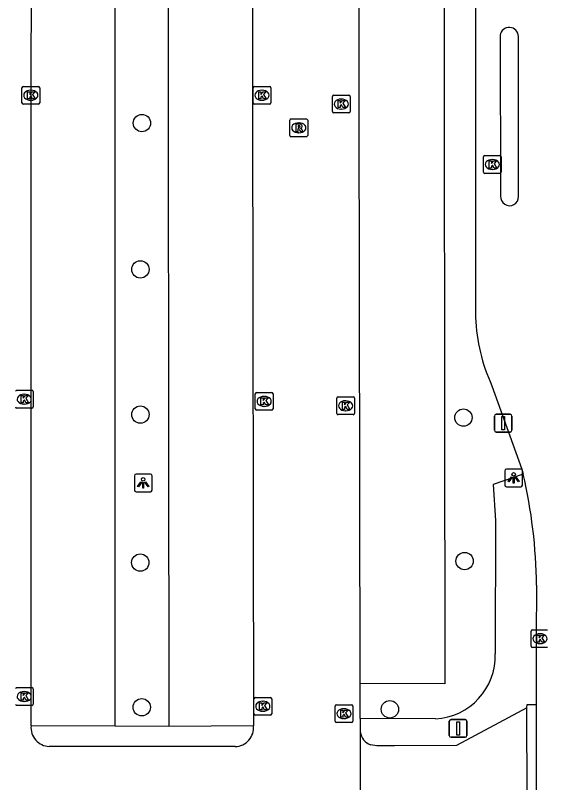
# Model space of a CAD drawing. Extents: x 161477 to 163040, y 383680 to 384868.
# Drawn here: x 161778.6 to 161808.61, y 384378.03 to 384421.27 of the extents above; entities that cross this region are included whole.
import ezdxf

# ---------------------------------------------------------------- set-up
doc = ezdxf.new("R2010")
doc.units = 0
for name, color, linetype in [('IMGEO_Afsluitpaal', 7, 'Continuous'), ('IMGEO_Boom', 7, 'Continuous'), ('IMGEO_Kolk', 7, 'Continuous'), ('IMGEO_Lichtpunt', 7, 'Continuous'), ('IMGEO_Parkeervlak_open', 7, 'Continuous'), ('IMGEO_Rijbaan_lokaal_open', 7, 'Continuous'), ('IMGEO_Rioolput', 7, 'Continuous'), ('IMGEO_Voetpad_open', 7, 'Continuous')]:
    doc.layers.add(name, color=color, linetype=linetype)

msp = doc.modelspace()

# ---------------------------------------------------------------- linework, layer by layer
at = {"layer": 'IMGEO_Afsluitpaal'}
for p, q in [((161805.605, 384397.89), (161805.605, 384398.69)), ((161805.605, 384398.69), (161805.605, 384397.89)), ((161805.705, 384398.79), (161806.495, 384398.79)), ((161806.495, 384398.79), (161805.705, 384398.79)), ((161806.595, 384398.69), (161806.595, 384397.89)), ((161806.595, 384397.89), (161806.595, 384398.69)), ((161806.495, 384397.79), (161805.705, 384397.79)), ((161805.705, 384397.79), (161806.495, 384397.79)), ((161803.065, 384380.69), (161803.065, 384381.49)), ((161803.065, 384381.49), (161803.065, 384380.69)), ((161803.165, 384381.59), (161803.955, 384381.59)), ((161803.955, 384381.59), (161803.165, 384381.59)), ((161804.055, 384381.49), (161804.055, 384380.69)), ((161804.055, 384380.69), (161804.055, 384381.49)), ((161803.955, 384380.59), (161803.165, 384380.59)), ((161803.165, 384380.59), (161803.955, 384380.59))]:
    msp.add_line(p, q, dxfattribs=at)
for points in [[(161806.025, 384398.665), (161806.175, 384398.665), (161806.175, 384397.915), (161806.025, 384397.915), (161806.025, 384398.665)], [(161803.485, 384381.465), (161803.635, 384381.465), (161803.635, 384380.715), (161803.485, 384380.715), (161803.485, 384381.465)]]:
    msp.add_lwpolyline(points, dxfattribs=at)
for centre, start, end in [((161805.705, 384398.69), 90, 180), ((161805.705, 384398.69), 90, 180), ((161806.495, 384398.69), 0, 90), ((161806.495, 384398.69), 360, 90), ((161805.705, 384397.89), 180, 270), ((161805.705, 384397.89), 180, 270), ((161806.495, 384397.89), 270, 0), ((161806.495, 384397.89), 270, 0), ((161803.165, 384381.49), 90, 180), ((161803.165, 384381.49), 90, 180), ((161803.955, 384381.49), 0, 90), ((161803.955, 384381.49), 360, 90), ((161803.165, 384380.69), 180, 270), ((161803.165, 384380.69), 180, 270), ((161803.955, 384380.69), 270, 0), ((161803.955, 384380.69), 270, 0)]:
    msp.add_arc(centre, 0.1, start, end, dxfattribs=at)
at = {"layer": 'IMGEO_Boom'}
for centre in [(161785.734, 384415.194), (161785.648, 384406.952), (161785.651, 384398.773), (161803.862, 384398.604), (161785.642, 384390.434), (161803.925, 384390.517), (161785.728, 384382.28), (161799.712, 384382.165)]:
    msp.add_circle(centre, 0.489, dxfattribs=at)
at = {"layer": 'IMGEO_Kolk'}
for p, q in [((161779.047, 384417.266), (161779.899, 384417.266)), ((161792.077, 384417.266), (161792.929, 384417.266)), ((161778.972, 384416.34), (161778.972, 384417.192)), ((161779.46, 384417.046), (161779.485, 384417.046)), ((161779.973, 384417.192), (161779.973, 384416.34)), ((161792.002, 384416.34), (161792.002, 384417.192)), ((161792.49, 384417.046), (161792.515, 384417.046)), ((161793.003, 384417.192), (161793.003, 384416.34)), ((161796.545, 384416.769), (161797.397, 384416.769)), ((161779.483, 384416.486), (161779.458, 384416.486)), ((161792.513, 384416.486), (161792.488, 384416.486)), ((161796.47, 384415.843), (161796.47, 384416.695)), ((161796.958, 384416.549), (161796.983, 384416.549)), ((161797.471, 384416.695), (161797.471, 384415.843)), ((161779.899, 384416.266), (161779.047, 384416.266)), ((161792.929, 384416.266), (161792.077, 384416.266)), ((161796.981, 384415.989), (161796.956, 384415.989)), ((161797.397, 384415.769), (161796.545, 384415.769)), ((161805.068, 384413.365), (161805.92, 384413.365)), ((161804.993, 384412.439), (161804.993, 384413.291)), ((161805.481, 384413.145), (161805.506, 384413.145)), ((161805.994, 384413.291), (161805.994, 384412.439)), ((161805.504, 384412.585), (161805.479, 384412.585)), ((161805.92, 384412.365), (161805.068, 384412.365)), ((161778.675, 384400.14), (161779.527, 384400.14)), ((161779.088, 384399.92), (161779.113, 384399.92)), ((161779.601, 384400.066), (161779.601, 384399.214)), ((161792.126, 384399.09), (161792.126, 384399.942)), ((161792.201, 384400.016), (161793.053, 384400.016)), ((161793.127, 384399.942), (161793.127, 384399.09)), ((161792.614, 384399.796), (161792.639, 384399.796)), ((161796.718, 384398.842), (161796.718, 384399.694)), ((161796.793, 384399.768), (161797.645, 384399.768)), ((161797.206, 384399.548), (161797.231, 384399.548)), ((161797.719, 384399.694), (161797.719, 384398.842)), ((161779.527, 384399.14), (161778.675, 384399.14)), ((161779.111, 384399.36), (161779.086, 384399.36)), ((161792.637, 384399.236), (161792.612, 384399.236)), ((161793.053, 384399.016), (161792.201, 384399.016)), ((161797.645, 384398.768), (161796.793, 384398.768)), ((161797.229, 384398.988), (161797.204, 384398.988)), ((161807.681, 384385.72), (161807.681, 384386.572)), ((161807.756, 384386.646), (161808.608, 384386.646)), ((161808.169, 384386.426), (161808.194, 384386.426)), ((161808.608, 384385.646), (161807.756, 384385.646)), ((161808.192, 384385.866), (161808.167, 384385.866)), ((161778.675, 384383.387), (161779.527, 384383.387)), ((161779.088, 384383.167), (161779.113, 384383.167)), ((161779.601, 384383.313), (161779.601, 384382.461)), ((161779.111, 384382.607), (161779.086, 384382.607)), ((161792.051, 384381.911), (161792.051, 384382.763)), ((161792.126, 384382.837), (161792.978, 384382.837)), ((161792.539, 384382.617), (161792.564, 384382.617)), ((161793.052, 384382.763), (161793.052, 384381.911)), ((161779.527, 384382.387), (161778.675, 384382.387)), ((161796.621, 384381.495), (161796.621, 384382.347)), ((161796.696, 384382.421), (161797.548, 384382.421)), ((161797.109, 384382.201), (161797.134, 384382.201)), ((161797.622, 384382.347), (161797.622, 384381.495)), ((161792.978, 384381.837), (161792.126, 384381.837)), ((161792.562, 384382.057), (161792.537, 384382.057)), ((161797.548, 384381.421), (161796.696, 384381.421)), ((161797.132, 384381.641), (161797.107, 384381.641))]:
    msp.add_line(p, q, dxfattribs=at)
for points in [[(161779.047, 384417.266), (161779.899, 384417.266)], [(161792.077, 384417.266), (161792.929, 384417.266)], [(161778.972, 384416.34), (161778.972, 384417.192)], [(161779.293, 384416.966), (161779.416, 384416.966), (161779.416, 384416.815), (161779.546, 384416.966), (161779.71, 384416.966), (161779.564, 384416.815), (161779.717, 384416.566), (161779.565, 384416.566), (161779.48, 384416.73), (161779.416, 384416.663), (161779.416, 384416.566), (161779.293, 384416.566), (161779.293, 384416.966)], [(161779.973, 384417.192), (161779.973, 384416.34)], [(161792.002, 384416.34), (161792.002, 384417.192)], [(161792.323, 384416.966), (161792.446, 384416.966), (161792.446, 384416.815), (161792.576, 384416.966), (161792.74, 384416.966), (161792.594, 384416.815), (161792.747, 384416.566), (161792.595, 384416.566), (161792.51, 384416.73), (161792.446, 384416.663), (161792.446, 384416.566), (161792.323, 384416.566), (161792.323, 384416.966)], [(161793.003, 384417.192), (161793.003, 384416.34)], [(161796.545, 384416.769), (161797.397, 384416.769)], [(161796.47, 384415.843), (161796.47, 384416.695)], [(161796.791, 384416.469), (161796.914, 384416.469), (161796.914, 384416.318), (161797.044, 384416.469), (161797.208, 384416.469), (161797.062, 384416.318), (161797.215, 384416.069), (161797.063, 384416.069), (161796.978, 384416.233), (161796.914, 384416.166), (161796.914, 384416.069), (161796.791, 384416.069), (161796.791, 384416.469)], [(161797.471, 384416.695), (161797.471, 384415.843)], [(161779.899, 384416.266), (161779.047, 384416.266)], [(161792.929, 384416.266), (161792.077, 384416.266)], [(161797.397, 384415.769), (161796.545, 384415.769)], [(161805.068, 384413.365), (161805.92, 384413.365)], [(161804.993, 384412.439), (161804.993, 384413.291)], [(161805.314, 384413.065), (161805.437, 384413.065), (161805.437, 384412.914), (161805.567, 384413.065), (161805.731, 384413.065), (161805.585, 384412.914), (161805.738, 384412.665), (161805.586, 384412.665), (161805.501, 384412.829), (161805.437, 384412.762), (161805.437, 384412.665), (161805.314, 384412.665), (161805.314, 384413.065)], [(161805.994, 384413.291), (161805.994, 384412.439)], [(161805.92, 384412.365), (161805.068, 384412.365)], [(161778.675, 384400.14), (161779.527, 384400.14)], [(161779.601, 384400.066), (161779.601, 384399.214)], [(161792.126, 384399.09), (161792.126, 384399.942)], [(161792.201, 384400.016), (161793.053, 384400.016)], [(161793.127, 384399.942), (161793.127, 384399.09)], [(161778.921, 384399.84), (161779.044, 384399.84), (161779.044, 384399.689), (161779.174, 384399.84), (161779.338, 384399.84), (161779.192, 384399.689), (161779.345, 384399.44), (161779.193, 384399.44), (161779.108, 384399.604), (161779.044, 384399.537), (161779.044, 384399.44), (161778.921, 384399.44), (161778.921, 384399.84)], [(161792.447, 384399.716), (161792.57, 384399.716), (161792.57, 384399.565), (161792.7, 384399.716), (161792.864, 384399.716), (161792.718, 384399.565), (161792.871, 384399.316), (161792.719, 384399.316), (161792.634, 384399.48), (161792.57, 384399.413), (161792.57, 384399.316), (161792.447, 384399.316), (161792.447, 384399.716)], [(161796.718, 384398.842), (161796.718, 384399.694)], [(161796.793, 384399.768), (161797.645, 384399.768)], [(161797.039, 384399.468), (161797.162, 384399.468), (161797.162, 384399.317), (161797.292, 384399.468), (161797.456, 384399.468), (161797.31, 384399.317), (161797.463, 384399.068), (161797.311, 384399.068), (161797.226, 384399.232), (161797.162, 384399.165), (161797.162, 384399.068), (161797.039, 384399.068), (161797.039, 384399.468)], [(161797.719, 384399.694), (161797.719, 384398.842)], [(161779.527, 384399.14), (161778.675, 384399.14)], [(161793.053, 384399.016), (161792.201, 384399.016)], [(161797.645, 384398.768), (161796.793, 384398.768)], [(161807.681, 384385.72), (161807.681, 384386.572)], [(161807.756, 384386.646), (161808.608, 384386.646)], [(161808.002, 384386.346), (161808.125, 384386.346), (161808.125, 384386.195), (161808.255, 384386.346), (161808.419, 384386.346), (161808.273, 384386.195), (161808.426, 384385.946), (161808.274, 384385.946), (161808.189, 384386.11), (161808.125, 384386.043), (161808.125, 384385.946), (161808.002, 384385.946), (161808.002, 384386.346)], [(161808.608, 384385.646), (161807.756, 384385.646)], [(161778.675, 384383.387), (161779.527, 384383.387)], [(161778.921, 384383.087), (161779.044, 384383.087), (161779.044, 384382.936), (161779.174, 384383.087), (161779.338, 384383.087), (161779.192, 384382.936), (161779.345, 384382.687), (161779.193, 384382.687), (161779.108, 384382.851), (161779.044, 384382.784), (161779.044, 384382.687), (161778.921, 384382.687), (161778.921, 384383.087)], [(161779.601, 384383.313), (161779.601, 384382.461)], [(161792.051, 384381.911), (161792.051, 384382.763)], [(161792.126, 384382.837), (161792.978, 384382.837)], [(161793.052, 384382.763), (161793.052, 384381.911)], [(161779.527, 384382.387), (161778.675, 384382.387)], [(161792.372, 384382.537), (161792.495, 384382.537), (161792.495, 384382.386), (161792.625, 384382.537), (161792.789, 384382.537), (161792.643, 384382.386), (161792.796, 384382.137), (161792.644, 384382.137), (161792.559, 384382.301), (161792.495, 384382.234), (161792.495, 384382.137), (161792.372, 384382.137), (161792.372, 384382.537)], [(161796.621, 384381.495), (161796.621, 384382.347)], [(161796.696, 384382.421), (161797.548, 384382.421)], [(161797.622, 384382.347), (161797.622, 384381.495)], [(161792.978, 384381.837), (161792.126, 384381.837)], [(161796.942, 384382.121), (161797.065, 384382.121), (161797.065, 384381.97), (161797.195, 384382.121), (161797.359, 384382.121), (161797.213, 384381.97), (161797.366, 384381.721), (161797.214, 384381.721), (161797.129, 384381.885), (161797.065, 384381.818), (161797.065, 384381.721), (161796.942, 384381.721), (161796.942, 384382.121)], [(161797.548, 384381.421), (161796.696, 384381.421)]]:
    msp.add_lwpolyline(points, dxfattribs=at)
for centre, start, end in [((161779.049, 384417.19), 91.552, 178.448), ((161779.049, 384417.19), 91.552, 178.448), ((161779.897, 384417.19), 1.552, 88.448), ((161779.897, 384417.19), 1.552, 88.448), ((161792.079, 384417.19), 91.552, 178.448), ((161792.079, 384417.19), 91.552, 178.448), ((161792.927, 384417.19), 1.552, 88.448), ((161792.927, 384417.19), 1.552, 88.448), ((161796.547, 384416.693), 91.552, 178.448), ((161796.547, 384416.693), 91.552, 178.448), ((161797.395, 384416.693), 1.552, 88.448), ((161797.395, 384416.693), 1.552, 88.448), ((161779.049, 384416.342), 181.552, 268.448), ((161779.049, 384416.342), 181.552, 268.448), ((161779.897, 384416.342), 271.552, 358.448), ((161779.897, 384416.342), 271.552, 358.448), ((161792.079, 384416.342), 181.552, 268.448), ((161792.079, 384416.342), 181.552, 268.448), ((161792.927, 384416.342), 271.552, 358.448), ((161792.927, 384416.342), 271.552, 358.448), ((161796.547, 384415.845), 181.552, 268.448), ((161796.547, 384415.845), 181.552, 268.448), ((161797.395, 384415.845), 271.552, 358.448), ((161797.395, 384415.845), 271.552, 358.448), ((161805.07, 384413.289), 91.552, 178.448), ((161805.07, 384413.289), 91.552, 178.448), ((161805.918, 384413.289), 1.552, 88.448), ((161805.918, 384413.289), 1.552, 88.448), ((161805.07, 384412.441), 181.552, 268.448), ((161805.07, 384412.441), 181.552, 268.448), ((161805.918, 384412.441), 271.552, 358.448), ((161805.918, 384412.441), 271.552, 358.448), ((161778.677, 384400.064), 91.552, 178.448), ((161778.677, 384400.064), 91.552, 178.448), ((161779.525, 384400.064), 1.552, 88.448), ((161779.525, 384400.064), 1.552, 88.448), ((161792.203, 384399.94), 91.552, 178.448), ((161792.203, 384399.94), 91.552, 178.448), ((161793.051, 384399.94), 1.552, 88.448), ((161793.051, 384399.94), 1.552, 88.448), ((161796.795, 384399.692), 91.552, 178.448), ((161796.795, 384399.692), 91.552, 178.448), ((161797.643, 384399.692), 1.552, 88.448), ((161797.643, 384399.692), 1.552, 88.448), ((161778.677, 384399.216), 181.552, 268.448), ((161778.677, 384399.216), 181.552, 268.448), ((161779.525, 384399.216), 271.552, 358.448), ((161779.525, 384399.216), 271.552, 358.448), ((161792.203, 384399.092), 181.552, 268.448), ((161792.203, 384399.092), 181.552, 268.448), ((161793.051, 384399.092), 271.552, 358.448), ((161793.051, 384399.092), 271.552, 358.448), ((161796.795, 384398.844), 181.552, 268.448), ((161796.795, 384398.844), 181.552, 268.448), ((161797.643, 384398.844), 271.552, 358.448), ((161797.643, 384398.844), 271.552, 358.448), ((161807.758, 384386.57), 91.552, 178.448), ((161807.758, 384386.57), 91.552, 178.448), ((161807.758, 384385.722), 181.552, 268.448), ((161807.758, 384385.722), 181.552, 268.448), ((161778.677, 384383.311), 91.552, 178.448), ((161778.677, 384383.311), 91.552, 178.448), ((161779.525, 384383.311), 1.552, 88.448), ((161779.525, 384383.311), 1.552, 88.448), ((161792.128, 384382.761), 91.552, 178.448), ((161792.128, 384382.761), 91.552, 178.448), ((161792.976, 384382.761), 1.552, 88.448), ((161792.976, 384382.761), 1.552, 88.448), ((161778.677, 384382.463), 181.552, 268.448), ((161778.677, 384382.463), 181.552, 268.448), ((161779.525, 384382.463), 271.552, 358.448), ((161779.525, 384382.463), 271.552, 358.448), ((161796.698, 384382.345), 91.552, 178.448), ((161796.698, 384382.345), 91.552, 178.448), ((161797.546, 384382.345), 1.552, 88.448), ((161797.546, 384382.345), 1.552, 88.448), ((161792.128, 384381.913), 181.552, 268.448), ((161792.128, 384381.913), 181.552, 268.448), ((161792.976, 384381.913), 271.552, 358.448), ((161792.976, 384381.913), 271.552, 358.448), ((161796.698, 384381.497), 181.552, 268.448), ((161796.698, 384381.497), 181.552, 268.448), ((161797.546, 384381.497), 271.552, 358.448), ((161797.546, 384381.497), 271.552, 358.448)]:
    msp.add_arc(centre, 0.0765, start, end, dxfattribs=at)
for centre, major_axis, ratio, start_param, end_param in [((161779.459, 384416.766), (-0.387, 0.002), 0.722429, 4.712389, 7.853982), ((161779.484, 384416.766), (-0.39, 0.002), 0.717154, 1.570796, 4.712389), ((161792.489, 384416.766), (-0.387, 0.002), 0.722429, 4.712389, 7.853982), ((161792.514, 384416.766), (-0.39, 0.002), 0.717154, 1.570796, 4.712389), ((161796.957, 384416.269), (-0.387, 0.002), 0.722429, 4.712389, 7.853982), ((161796.982, 384416.269), (-0.39, 0.002), 0.717154, 1.570796, 4.712389), ((161805.48, 384412.865), (-0.387, 0.002), 0.722429, 4.712389, 7.853982), ((161805.505, 384412.865), (-0.39, 0.002), 0.717154, 1.570796, 4.712389), ((161779.087, 384399.64), (-0.387, 0.002), 0.722429, 4.712389, 7.853982), ((161779.112, 384399.64), (-0.39, 0.002), 0.717154, 1.570796, 4.712389), ((161792.613, 384399.516), (-0.387, 0.002), 0.722429, 4.712389, 7.853982), ((161792.638, 384399.516), (-0.39, 0.002), 0.717154, 1.570796, 4.712389), ((161797.205, 384399.268), (-0.387, 0.002), 0.722429, 4.712389, 7.853982), ((161797.23, 384399.268), (-0.39, 0.002), 0.717154, 1.570796, 4.712389), ((161808.168, 384386.146), (-0.387, 0.002), 0.722429, 4.712389, 7.853982), ((161808.193, 384386.146), (-0.39, 0.002), 0.717154, 1.570796, 4.712389), ((161779.087, 384382.887), (-0.387, 0.002), 0.722429, 4.712389, 7.853982), ((161779.112, 384382.887), (-0.39, 0.002), 0.717154, 1.570796, 4.712389), ((161792.538, 384382.337), (-0.387, 0.002), 0.722429, 4.712389, 7.853982), ((161792.563, 384382.337), (-0.39, 0.002), 0.717154, 1.570796, 4.712389), ((161797.108, 384381.921), (-0.387, 0.002), 0.722429, 4.712389, 7.853982), ((161797.133, 384381.921), (-0.39, 0.002), 0.717154, 1.570796, 4.712389)]:
    msp.add_ellipse(centre, major_axis=major_axis, ratio=ratio, start_param=start_param, end_param=end_param, dxfattribs=at)
at = {"layer": 'IMGEO_Lichtpunt'}
for p, q in [((161806.188, 384395.607), (161806.188, 384394.8)), ((161806.188, 384395.607), (161806.188, 384394.8)), ((161807.09, 384395.702), (161806.282, 384395.702)), ((161807.09, 384395.702), (161806.282, 384395.702)), ((161807.184, 384394.8), (161807.184, 384395.607)), ((161807.184, 384394.8), (161807.184, 384395.607)), ((161785.309, 384395.328), (161785.309, 384394.521)), ((161785.309, 384395.328), (161785.309, 384394.521)), ((161786.211, 384395.423), (161785.403, 384395.423)), ((161786.211, 384395.423), (161785.403, 384395.423)), ((161786.305, 384394.521), (161786.305, 384395.328)), ((161786.305, 384394.521), (161786.305, 384395.328)), ((161785.403, 384394.427), (161786.211, 384394.427)), ((161785.403, 384394.427), (161786.211, 384394.427)), ((161806.282, 384394.706), (161807.09, 384394.706)), ((161806.282, 384394.706), (161807.09, 384394.706))]:
    msp.add_line(p, q, dxfattribs=at)
for points in [[(161806.562, 384395.271), (161806.601, 384395.243), (161806.413, 384394.981), (161806.375, 384395.008), (161806.562, 384395.271)], [(161806.664, 384395.223), (161806.711, 384395.223), (161806.711, 384394.901), (161806.664, 384394.901), (161806.664, 384395.223)], [(161806.774, 384395.243), (161806.812, 384395.27), (161806.999, 384395.008), (161806.96, 384394.98), (161806.774, 384395.243)], [(161785.683, 384394.992), (161785.722, 384394.964), (161785.534, 384394.702), (161785.496, 384394.729), (161785.683, 384394.992)], [(161785.785, 384394.944), (161785.832, 384394.944), (161785.832, 384394.622), (161785.785, 384394.622), (161785.785, 384394.944)], [(161785.895, 384394.964), (161785.933, 384394.991), (161786.12, 384394.729), (161786.081, 384394.701), (161785.895, 384394.964)]]:
    msp.add_lwpolyline(points, dxfattribs=at)
for centre in [(161785.808, 384395.126), (161806.687, 384395.405)]:
    msp.add_circle(centre, 0.0994, dxfattribs=at)
for centre, start, end in [((161806.282, 384395.607), 90, 180), ((161806.282, 384395.607), 90, 180), ((161807.09, 384395.607), 0, 90), ((161807.09, 384395.607), 0, 90), ((161785.403, 384395.328), 90, 180), ((161785.403, 384395.328), 90, 180), ((161786.211, 384395.328), 0, 90), ((161786.211, 384395.328), 0, 90), ((161806.282, 384394.8), 180, 270), ((161806.282, 384394.8), 180, 270), ((161807.09, 384394.8), 270, 0), ((161807.09, 384394.8), 270, 360), ((161785.403, 384394.521), 180, 270), ((161785.403, 384394.521), 180, 270), ((161786.211, 384394.521), 270, 0), ((161786.211, 384394.521), 270, 360)]:
    msp.add_arc(centre, 0.0946, start, end, dxfattribs=at)
at = {"layer": 'IMGEO_Parkeervlak_open'}
for points in [[(161784.225, 384381.219), (161784.221, 384432.311)], [(161787.205, 384432.298), (161787.262, 384381.205)], [(161797.977, 384432.238), (161802.755, 384432.235), (161802.809, 384383.602), (161798.043, 384383.618)]]:
    msp.add_lwpolyline(points, dxfattribs=at)
at = {"layer": 'IMGEO_Rijbaan_lokaal_open'}
for points in [[(161779.486, 384381.238), (161779.486, 384416.273), (161779.526, 384432.346)], [(161791.956, 384432.269), (161791.969, 384432.107), (161791.965, 384416.316), (161792.027, 384381.236)], [(161798.043, 384383.618), (161797.985, 384416.363), (161797.977, 384432.238)], [(161804.547, 384430.267), (161804.54, 384404.241)], [(161805.923, 384420.143), (161805.955, 384411.096)], [(161806.966, 384411.068), (161806.957, 384420.073)], [(161805.458, 384400.4), (161807.146, 384395.688), (161807.226, 384395.423)], [(161807.986, 384389.164), (161807.967, 384386.159), (161807.953, 384382.43)], [(161798.046, 384381.643), (161798.043, 384383.618)], [(161807.436, 384382.25), (161803.469, 384380.122), (161799.968, 384380.099), (161798.987, 384380.099), (161798.629, 384380.17)], [(161807.436, 384382.25), (161807.444, 384382.443), (161807.953, 384382.43)], [(161807.474, 384372.16), (161807.436, 384382.25)], [(161807.953, 384382.43), (161807.983, 384372.238), (161807.983, 384372.135)], [(161798.046, 384381.643), (161798.047, 384381.136)], [(161798.044, 384380.888), (161798.032, 384380.054), (161798.028, 384373.068)], [(161790.998, 384380.068), (161780.511, 384380.072)]]:
    msp.add_lwpolyline(points, dxfattribs=at)
for centre, radius, start, end in [((161806.437, 384420.067), 0.52, 0.6192, 171.635), ((161806.46, 384411.05), 0.507, 174.8469, 1.9802), ((161814.988, 384404.708), 10.458, 182.5584, 204.3247), ((161778.767, 384388.792), 29.221, 0.7299, 13.1166), ((161780.554, 384381.143), 1.072, 174.9247, 267.711), ((161790.964, 384381.135), 1.068, 271.8114, 5.4289), ((161798.946, 384381.001), 0.909, 171.4653, 187.1486), ((161798.919, 384381.003), 0.882, 187.5095, 250.8343)]:
    msp.add_arc(centre, radius, start, end, dxfattribs=at)
at = {"layer": 'IMGEO_Rioolput'}
for p, q in [((161794.079, 384414.504), (161794.079, 384415.356)), ((161794.154, 384415.43), (161795.006, 384415.43)), ((161794.567, 384415.21), (161794.592, 384415.21)), ((161795.08, 384415.356), (161795.08, 384414.504)), ((161794.59, 384414.65), (161794.565, 384414.65)), ((161795.006, 384414.43), (161794.154, 384414.43))]:
    msp.add_line(p, q, dxfattribs=at)
for points in [[(161794.079, 384414.504), (161794.079, 384415.356)], [(161794.154, 384415.43), (161795.006, 384415.43)], [(161794.668, 384415.128), (161794.416, 384415.13), (161794.416, 384414.73)], [(161794.594, 384415.049), (161794.54, 384415.049), (161794.54, 384414.968)], [(161795.08, 384415.356), (161795.08, 384414.504)], [(161794.416, 384414.73), (161794.54, 384414.73), (161794.54, 384414.892), (161794.551, 384414.892)], [(161794.54, 384414.968), (161794.592, 384414.968)], [(161794.598, 384414.863), (161794.669, 384414.73), (161794.809, 384414.73), (161794.744, 384414.856)], [(161795.006, 384414.43), (161794.154, 384414.43)]]:
    msp.add_lwpolyline(points, dxfattribs=at)
for centre, radius, start, end in [((161794.156, 384415.354), 0.0765, 91.552, 178.448), ((161794.156, 384415.354), 0.0765, 91.552, 178.448), ((161794.6, 384414.953), 0.0964, 77.0061, 93.1865), ((161794.614, 384415.01), 0.0378, 276.6634, 79.6772), ((161794.667, 384415.018), 0.109, 350.3612, 89.416), ((161795.004, 384415.354), 0.0765, 1.552, 88.448), ((161795.004, 384415.354), 0.0765, 1.552, 88.448), ((161794.55, 384414.839), 0.0533, 26.0293, 88.6989), ((161794.576, 384415.157), 0.19, 274.7715, 282.9687), ((161794.665, 384415.018), 0.112, 277.5842, 350.9817), ((161794.649, 384414.803), 0.108, 29.5134, 73.7905), ((161794.156, 384414.506), 0.0765, 181.552, 268.448), ((161794.156, 384414.506), 0.0765, 181.552, 268.448), ((161795.004, 384414.506), 0.0765, 271.552, 358.448), ((161795.004, 384414.506), 0.0765, 271.552, 358.448)]:
    msp.add_arc(centre, radius, start, end, dxfattribs=at)
for centre, major_axis, ratio, start_param, end_param in [((161794.566, 384414.93), (-0.387, 0.002), 0.722429, 4.712389, 7.853982), ((161794.591, 384414.93), (-0.39, 0.002), 0.717154, 1.570796, 4.712389)]:
    msp.add_ellipse(centre, major_axis=major_axis, ratio=ratio, start_param=start_param, end_param=end_param, dxfattribs=at)
at = {"layer": 'IMGEO_Voetpad_open'}
for points in [[(161807.226, 384395.423), (161805.542, 384394.829), (161805.672, 384392.806), (161805.65, 384385.297)], [(161802.284, 384381.629), (161798.046, 384381.643)], [(161784.225, 384381.219), (161779.486, 384381.238)], [(161787.262, 384381.205), (161784.225, 384381.219)], [(161792.027, 384381.236), (161787.262, 384381.205)]]:
    msp.add_lwpolyline(points, dxfattribs=at)
msp.add_arc((161802.103, 384385.174), 3.549, 272.9259, 1.991, dxfattribs=at)

doc.saveas('drawing.dxf')
